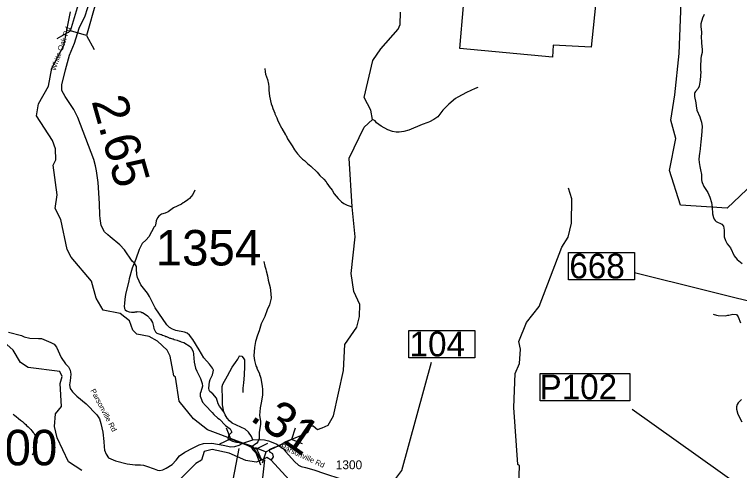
# Model space of a CAD drawing. Extents: x 1248224 to 1454986, y 825081 to 985870.
# Drawn here: x 1308662 to 1318874, y 901429 to 907855 of the extents above; entities that cross this region are included whole.
import ezdxf

# ---------------------------------------------------------------- set-up
doc = ezdxf.new("R2010")
doc.units = 0
for name, color, linetype in [('Exist Boundary Land Use Forest State Division NC Forest Resources', 7, 'Continuous'), ('Exist Hydrographic Creek Single Shore', 7, 'Continuous'), ('Exist Hydrographic Misc Water Feature', 7, 'Continuous'), ('Exist Road Non-System Type 51', 7, 'Continuous'), ('Exist Road Secondary Mileage Hundredths English Label', 7, 'Continuous'), ('Exist Road Secondary Structure Pipe CELL', 7, 'Continuous'), ('Exist Road Secondary Structure Pipe Number Label', 7, 'Continuous'), ('Exist Road Secondary Structure Standard Bridge CELL', 7, 'Continuous'), ('Exist Road Secondary Structure Standard Bridge Number Label', 7, 'Continuous'), ('Exist Road Secondary Type 41 Attributed', 7, 'Continuous'), ('Exist Road Secondary Type 51 Attributed', 7, 'Continuous'), ('Exist Road Secondary Type 51 Label', 7, 'Continuous'), ('Exist Road Secondary Type 51 Number Label', 7, 'Continuous')]:
    doc.layers.add(name, color=color, linetype=linetype)

msp = doc.modelspace()

# ---------------------------------------------------------------- linework, layer by layer
at = {"layer": 'Exist Boundary Land Use Forest State Division NC Forest Resources'}
for points in [[(1316859, 908125), (1316785, 907395), (1316248, 907421), (1316242, 907253), (1314934, 907375), (1314988, 907979)], [(1319066, 905473), (1318700, 905124), (1318041, 905170), (1317888, 905655), (1317976, 906107), (1317906, 906368), (1317964, 906722), (1318025, 907304), (1318051, 908024)]]:
    msp.add_lwpolyline(points, dxfattribs=at)
at = {"layer": 'Exist Hydrographic Creek Single Shore'}
for points in [[(1311878, 901813), (1311840, 901828), (1311531, 901945), (1311380, 902002), (1311184, 902157), (1310981, 902404), (1310931, 902746), (1310906, 902763), (1310854, 903040), (1310814, 903126), (1310676, 903253), (1310560, 903315), (1310386, 903351), (1310329, 903405), (1310282, 903537), (1310151, 903641), (1309910, 903689), (1309814, 903858), (1309745, 904099), (1309461, 904433), (1309405, 904543), (1309315, 904968), (1309235, 905121), (1309264, 905314), (1309207, 905732), (1309242, 905807), (1309238, 905964), (1309199, 906080), (1308973, 906429), (1309002, 906596), (1309142, 906843), (1309189, 907098), (1309355, 907420), (1309449, 907894)], [(1309612, 901427), (1309423, 901551), (1309264, 901889), (1309226, 902048), (1309238, 902225), (1309324, 902331), (1309307, 902656), (1309334, 902754), (1309302, 902824), (1308853, 902882), (1308747, 902953), (1308642, 903123), (1308512, 903240), (1308412, 903269), (1308104, 903268)], [(1312278, 901574), (1312297, 901598), (1312308, 901622), (1312301, 901665), (1312257, 901686), (1312254, 901725), (1312322, 901756), (1312391, 901777), (1312475, 901834), (1312743, 901940)], [(1312140, 901568), (1312017, 901768), (1311878, 901813)], [(1311334, 901696), (1311297, 901576), (1311215, 901528), (1310780, 901087)], [(1312278, 901574), (1312215, 901611), (1312142, 901575), (1312064, 901546), (1311918, 901568), (1311686, 901673), (1311446, 901725), (1311334, 901696)], [(1313261, 900405), (1313087, 900470), (1313044, 900617), (1312932, 900799), (1312703, 900950), (1312607, 901120), (1312532, 901297), (1312278, 901574)]]:
    msp.add_lwpolyline(points, dxfattribs=at)
at = {"layer": 'Exist Hydrographic Misc Water Feature'}
for points in [[(1312743, 901940), (1312799, 901974), (1312839, 902059), (1312871, 902059), (1312931, 902008), (1312994, 902031), (1313079, 902069), (1313157, 902199), (1313297, 902839), (1313314, 903203), (1313486, 903449), (1313523, 903600), (1313527, 903767), (1313440, 903952), (1313404, 904203), (1313458, 904720), (1313416, 905146), (1313375, 905832), (1313585, 906267), (1313703, 906377), (1313683, 906508), (1313587, 906684), (1313708, 907207), (1313820, 907372), (1314068, 907650), (1314094, 907715), (1314099, 907889)], [(1318376, 907856), (1318353, 907801), (1318329, 907722), (1318328, 907682), (1318337, 907610), (1318335, 907522), (1318337, 907482), (1318337, 907452), (1318350, 907361), (1318349, 907321), (1318336, 907266), (1318331, 907234), (1318330, 907186), (1318325, 907162), (1318326, 907066), (1318330, 907050), (1318322, 906930), (1318308, 906843), (1318291, 906811), (1318254, 906772), (1318245, 906757), (1318241, 906741), (1318240, 906701), (1318261, 906612), (1318264, 906570), (1318275, 906508), (1318316, 906411), (1318323, 906378), (1318338, 906338), (1318348, 906278), (1318340, 906150), (1318328, 906062), (1318314, 905919), (1318309, 905903), (1318303, 905817), (1318306, 905771), (1318314, 905715), (1318327, 905666), (1318339, 905598), (1318339, 905526), (1318342, 905502), (1318346, 905486), (1318372, 905429), (1318426, 905348), (1318456, 905281), (1318478, 905206), (1318488, 905138), (1318494, 905048), (1318506, 904993), (1318517, 904969), (1318531, 904953), (1318547, 904940), (1318623, 904898), (1318649, 904871), (1318659, 904817), (1318657, 904745), (1318660, 904721), (1318675, 904669), (1318702, 904622), (1318748, 904567), (1318801, 904455), (1318843, 904400), (1318910, 904346)], [(1312186, 907092), (1312191, 907047), (1312198, 907015), (1312224, 906939), (1312238, 906874), (1312243, 906834), (1312244, 906788), (1312255, 906702), (1312278, 906597), (1312293, 906561), (1312300, 906528), (1312331, 906464), (1312330, 906456), (1312357, 906397), (1312364, 906371), (1312398, 906298), (1312406, 906290), (1312421, 906257), (1312429, 906249), (1312478, 906159), (1312486, 906151), (1312509, 906103), (1312574, 906005), (1312604, 905948), (1312647, 905889), (1312693, 905839), (1312717, 905817), (1312746, 905796), (1312787, 905755), (1312836, 905717), (1312925, 905631), (1312964, 905588), (1313021, 905532), (1313052, 905495), (1313059, 905479), (1313086, 905446), (1313094, 905430), (1313136, 905377), (1313163, 905328), (1313221, 905260), (1313237, 905250), (1313268, 905217), (1313299, 905192), (1313347, 905169), (1313416, 905146)], [(1315186, 906825), (1315150, 906812), (1315028, 906755), (1314906, 906691), (1314874, 906670), (1314781, 906593), (1314740, 906554), (1314697, 906507), (1314626, 906413), (1314569, 906373), (1314508, 906343), (1314482, 906335), (1314403, 906304), (1314217, 906223), (1314144, 906205), (1314080, 906195), (1314040, 906196), (1313984, 906206), (1313921, 906230), (1313826, 906280), (1313763, 906330), (1313740, 906355), (1313703, 906377)], [(1311200, 905381), (1311174, 905317), (1311128, 905263), (1311104, 905243), (1311055, 905209), (1311039, 905201), (1311014, 905182), (1310901, 905129), (1310827, 905076), (1310786, 905057), (1310732, 905040), (1310716, 905031), (1310693, 905011), (1310678, 904988), (1310659, 904948), (1310646, 904885), (1310637, 904869), (1310629, 904861), (1310553, 904720), (1310516, 904681), (1310458, 904630), (1310416, 904543), (1310372, 904409), (1310320, 904282), (1310276, 904132), (1310271, 904100), (1310226, 903909), (1310216, 903845), (1310211, 903781)], [(1315117, 899684), (1315070, 899829), (1315081, 899960), (1315326, 900097), (1315480, 900244), (1315572, 900282), (1315676, 900415), (1315697, 900621), (1315752, 900814), (1315776, 901496), (1315751, 901513), (1315695, 902315), (1315714, 902797), (1315776, 902937), (1315789, 903137), (1315767, 903246), (1315873, 903513), (1316053, 903742), (1316373, 904576), (1316460, 904716), (1316506, 904915), (1316514, 905256), (1316467, 905408)], [(1312174, 904373), (1312186, 904310), (1312201, 904268), (1312201, 904260), (1312208, 904244), (1312226, 904171), (1312236, 904111), (1312262, 904006), (1312273, 903918), (1312275, 903858), (1312270, 903818), (1312255, 903763), (1312221, 903692), (1312188, 903597), (1312137, 903494), (1312108, 903399), (1312083, 903336), (1312056, 903248), (1312040, 903161), (1312034, 903043), (1312041, 902977), (1312048, 902961), (1312062, 902904), (1312074, 902880), (1312074, 902872), (1312111, 902791), (1312111, 902783), (1312122, 902759), (1312130, 902731), (1312152, 902614), (1312155, 902574), (1312153, 902494), (1312143, 902406), (1312124, 902311), (1312116, 902255), (1312115, 902209), (1312126, 902119), (1312127, 902079), (1312106, 901967), (1312106, 901879), (1312103, 901864), (1312088, 901832), (1312076, 901816), (1311995, 901756)], [(1310211, 903781), (1310207, 903746), (1310212, 903714), (1310222, 903693), (1310239, 903679), (1310279, 903664), (1310311, 903661), (1310351, 903662), (1310359, 903665), (1310383, 903665), (1310391, 903669), (1310439, 903663), (1310455, 903655), (1310463, 903654), (1310502, 903633), (1310537, 903606), (1310578, 903563), (1310607, 903516), (1310621, 903458), (1310625, 903430), (1310647, 903383), (1310667, 903365), (1310722, 903343), (1310730, 903343), (1310746, 903334), (1310778, 903325), (1310793, 903317), (1310801, 903317), (1310849, 903295), (1310857, 903295), (1310889, 903282), (1310897, 903282), (1310912, 903274), (1310952, 903264), (1310984, 903251), (1310992, 903251), (1311007, 903243), (1311049, 903232), (1311134, 903177), (1311143, 903167), (1311157, 903150), (1311178, 903106), (1311185, 903070), (1311192, 902954), (1311209, 902873), (1311228, 902829), (1311236, 902820), (1311281, 902725), (1311307, 902654), (1311310, 902618), (1311284, 902539), (1311279, 902515), (1311278, 902477), (1311285, 902451), (1311312, 902394), (1311352, 902343), (1311448, 902244), (1311471, 902216), (1311526, 902168), (1311549, 902151), (1311635, 902065), (1311699, 902015), (1311705, 902007), (1311721, 901968), (1311683, 901928), (1311674, 901912), (1311669, 901877), (1311703, 901855), (1311732, 901842), (1311764, 901833), (1311780, 901833), (1311788, 901829), (1311828, 901823), (1311836, 901819), (1311882, 901810), (1311919, 901797), (1311995, 901756)], [(1318502, 903634), (1318549, 903617), (1318573, 903612), (1318677, 903609), (1318709, 903616), (1318725, 903616), (1318782, 903630), (1318828, 903629), (1318836, 903624), (1318857, 903592), (1318886, 903511)], [(1318904, 902431), (1318855, 902380), (1318842, 902357), (1318833, 902325), (1318832, 902293), (1318847, 902241), (1318847, 902233), (1318907, 902113)], [(1311995, 901756), (1312017, 901720), (1312060, 901677), (1312071, 901653), (1312126, 901510)]]:
    msp.add_lwpolyline(points, dxfattribs=at)
at = {"layer": 'Exist Road Non-System Type 51'}
for points in [[(1311609, 902257), (1311592, 902354), (1311592, 902475), (1311588, 902562), (1311588, 902612), (1311598, 902647), (1311660, 902762), (1311729, 902887), (1311775, 902949), (1311808, 902997), (1311823, 903028), (1311829, 903043), (1311838, 903043), (1311862, 903039), (1311881, 903016), (1311900, 902987), (1311902, 902899), (1311898, 902774), (1311887, 902666), (1311879, 902587), (1311879, 902529)], [(1308643, 902221), (1308666, 902204), (1308684, 902190), (1308717, 902163), (1308745, 902140), (1308772, 902118), (1308796, 902097), (1308820, 902079), (1308831, 902064), (1308855, 902044), (1308874, 902023), (1308892, 902007), (1308905, 901989), (1308925, 901966), (1308937, 901950), (1308950, 901928), (1308960, 901905), (1308971, 901883), (1308974, 901859), (1308974, 901825), (1308967, 901797), (1308960, 901765), (1308950, 901735), (1308932, 901692), (1308910, 901646)]]:
    msp.add_lwpolyline(points, dxfattribs=at)
at = {"layer": 'Exist Road Secondary Structure Pipe CELL'}
for p, q in [((1311642, 902031), (1311706, 901877)), ((1312615, 902023), (1312563, 901864)), ((1311556, 901805), (1311706, 901877)), ((1311706, 901877), (1312077, 901736)), ((1312563, 901864), (1312205, 901694)), ((1312719, 901804), (1312563, 901864)), ((1312227, 901808), (1312077, 901736)), ((1312050, 901754), (1312205, 901694)), ((1312141, 901582), (1312077, 901736)), ((1312154, 901536), (1312205, 901694))]:
    msp.add_line(p, q, dxfattribs=at)
at = {"layer": 'Exist Road Secondary Structure Pipe Number Label'}
msp.add_line((1321825, 899115), (1317360, 902289), dxfattribs=at)
msp.add_lwpolyline([(1316064, 902795), (1317330, 902795), (1317330, 902411), (1316064, 902411)], close=True, dxfattribs=at)
for points in [[(1311823, 901737), (1311593, 900534), (1311337, 900047)], [(1312183, 901577), (1312112, 900941), (1312028, 895952)]]:
    msp.add_lwpolyline(points, dxfattribs=at)
at = {"layer": 'Exist Road Secondary Structure Standard Bridge CELL'}
for p, q in [((1309456, 907623), (1309258, 907514)), ((1309674, 907560), (1309783, 907362))]:
    msp.add_line(p, q, dxfattribs=at)
msp.add_lwpolyline([(1309813, 908036), (1309675, 907560), (1309452, 907624), (1309590, 908101)], close=True, dxfattribs=at)
at = {"layer": 'Exist Road Secondary Structure Standard Bridge Number Label'}
for points in [[(1316465, 904499), (1317394, 904499), (1317394, 904115), (1316465, 904115)], [(1314215, 903401), (1315144, 903401), (1315144, 903017), (1314215, 903017)]]:
    msp.add_lwpolyline(points, close=True, dxfattribs=at)
for points in [[(1319932, 902233), (1319375, 903719), (1317393, 904214)], [(1313373, 900434), (1314117, 901431), (1314534, 902955)]]:
    msp.add_lwpolyline(points, dxfattribs=at)
at = {"layer": 'Exist Road Secondary Type 41 Attributed'}
for points in [[(1309659, 907835), (1309725, 908045), (1309786, 908164), (1309810, 908245), (1309818, 908383), (1309825, 908567), (1309818, 908638), (1309781, 908821), (1309762, 908946), (1309729, 909045), (1309697, 909152), (1309662, 909209), (1309648, 909252), (1309656, 909315), (1309661, 909399)], [(1312018, 901862), (1312002, 901910), (1311960, 901968), (1311910, 902011), (1311726, 902098), (1311688, 902129), (1311656, 902167), (1311630, 902212), (1311609, 902257), (1311549, 902337), (1311531, 902370), (1311505, 902450), (1311456, 902511), (1311415, 902542), (1311406, 902562), (1311401, 902589), (1311407, 902678), (1311416, 902709), (1311450, 902779), (1311462, 902817), (1311464, 902845), (1311452, 902872), (1311410, 902925), (1311329, 903017), (1311262, 903131), (1311172, 903275), (1311129, 903334), (1311096, 903362), (1311055, 903379), (1310932, 903402), (1310887, 903419), (1310843, 903445), (1310808, 903482), (1310645, 903723), (1310562, 903881), (1310535, 903926), (1310443, 904046), (1310393, 904150), (1310387, 904193), (1310382, 904271), (1310379, 904305), (1310353, 904351), (1310317, 904379), (1310209, 904539), (1310146, 904609), (1310010, 904720), (1309978, 904750), (1309928, 904794), (1309882, 904880), (1309867, 904980), (1309865, 905029), (1309859, 905192), (1309839, 905487), (1309818, 905651), (1309804, 905721), (1309778, 905813), (1309552, 906402), (1309497, 906518), (1309375, 906701), (1309326, 906786), (1309329, 906862), (1309380, 907077), (1309437, 907283), (1309506, 907451), (1309574, 907663), (1309659, 907835)]]:
    msp.add_lwpolyline(points, dxfattribs=at)
at = {"layer": 'Exist Road Secondary Type 51 Attributed'}
for points in [[(1308579, 903379), (1308760, 903330), (1308799, 903311), (1308878, 903295), (1309001, 903291), (1309040, 903288), (1309108, 903259), (1309175, 903233), (1309220, 903209), (1309251, 903167), (1309319, 903021), (1309380, 902933), (1309422, 902889), (1309448, 902845), (1309453, 902787), (1309448, 902691), (1309438, 902634), (1309448, 902586), (1309480, 902537), (1309540, 902476), (1309672, 902370), (1309821, 902211), (1309860, 902156), (1309879, 902093), (1309904, 901971), (1309918, 901837), (1309925, 901764), (1309928, 901713), (1309954, 901657), (1309988, 901608), (1310083, 901564), (1310247, 901521), (1310362, 901508), (1310436, 901508), (1310478, 901503), (1310521, 901489), (1310631, 901451), (1310677, 901435), (1310709, 901430), (1310753, 901438), (1310800, 901461), (1310882, 901511), (1310939, 901574), (1310986, 901634), (1311060, 901685), (1311176, 901749), (1311264, 901791), (1311323, 901809), (1311440, 901813), (1311600, 901785), (1311711, 901764), (1311767, 901768), (1311824, 901787), (1311878, 901813), (1312018, 901862)], [(1312018, 901862), (1312120, 901864), (1312185, 901859), (1312238, 901846), (1312299, 901825), (1312358, 901798), (1312391, 901777), (1312449, 901733), (1312483, 901694), (1312605, 901555), (1312662, 901503), (1312700, 901485), (1312760, 901471), (1312878, 901437), (1313030, 901386), (1313260, 901313), (1313428, 901254), (1313500, 901223)]]:
    msp.add_lwpolyline(points, dxfattribs=at)

# ---------------------------------------------------------------- texts
at = {"layer": 'Exist Road Secondary Mileage Hundredths English Label'}
for s, rotation, p in [('2.65', 285.8075, (1309744, 906635)), ('.31', 325.4636, (1311962, 902149))]:
    msp.add_text(s, height=500, rotation=rotation, dxfattribs=at).set_placement(p)
at = {"layer": 'Exist Road Secondary Structure Pipe Number Label'}
msp.add_text('P102', height=350, dxfattribs=at).set_placement((1316057, 902431))
at = {"layer": 'Exist Road Secondary Structure Standard Bridge Number Label'}
for s, p in [('668', (1316477, 904135)), ('104', (1314227, 903037))]:
    msp.add_text(s, height=350, dxfattribs=at).set_placement(p)
at = {"layer": 'Exist Road Secondary Type 51 Label'}
for s, rotation, p in [('White Oak Rd', 70.6708, (1309239, 907057)), ('Parsonville Rd', 297.8941, (1309729, 902556)), ('Parsonville Rd', 335.296, (1312404, 901743))]:
    msp.add_text(s, height=75, rotation=rotation, dxfattribs=at).set_placement(p)
at = {"layer": 'Exist Road Secondary Type 51 Number Label'}
for s, height, p in [('1354', 500, (1310650, 904318)), ('1300', 500, (1307778, 901502)), ('1300', 125, (1313187, 901447))]:
    msp.add_text(s, height=height, dxfattribs=at).set_placement(p)

doc.saveas('drawing.dxf')
